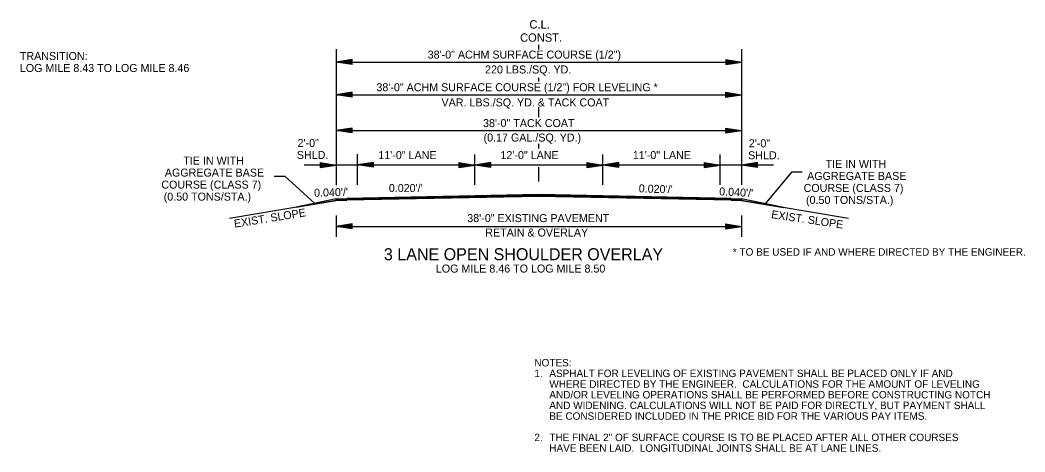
# Model space of a CAD drawing. Extents: x 544199 to 1930787, y -1968972 to 596640.
# Drawn here: x 551470 to 552412, y -1950453 to -1950048 of the extents above; entities that cross this region are included whole.
import ezdxf

# ---------------------------------------------------------------- set-up
doc = ezdxf.new("R2010")
doc.units = 0
for name, color, linetype in [('R_Border Notes', 7, 'Continuous'), ('R_Border Prem', 7, 'Continuous'), ('R_Draft', 7, 'Continuous')]:
    doc.layers.add(name, color=color, linetype=linetype)

msp = doc.modelspace()

# ---------------------------------------------------------------- linework, layer by layer
at = {"layer": 'R_Draft'}
for p, q in [((551766.7, -1950075.18), (551766.7, -1950202.6)), ((551956.74, -1950075.46), (551956.74, -1950071.04)), ((551766.7, -1950087.22), (552146.7, -1950087.22)), ((551781.78, -1950084.97), (551766.78, -1950087.22)), ((551781.78, -1950089.47), (551766.78, -1950087.22)), ((551781.78, -1950085.34), (551769.29, -1950087.22)), ((551781.78, -1950089.09), (551769.29, -1950087.22)), ((551781.78, -1950085.72), (551771.87, -1950087.22)), ((551781.78, -1950088.71), (551771.87, -1950087.22)), ((551781.78, -1950086.1), (551774.37, -1950087.22)), ((551781.78, -1950088.33), (551774.37, -1950087.22)), ((551781.78, -1950086.48), (551776.91, -1950087.22)), ((551781.78, -1950087.94), (551776.91, -1950087.22)), ((551781.78, -1950086.86), (551779.41, -1950087.22)), ((551781.78, -1950087.57), (551779.41, -1950087.22)), ((551781.78, -1950089.47), (551781.78, -1950084.97)), ((552131.78, -1950084.97), (552146.78, -1950087.22)), ((552131.78, -1950084.97), (552131.78, -1950089.47)), ((552131.78, -1950085.34), (552144.28, -1950087.22)), ((552131.78, -1950085.72), (552141.7, -1950087.22)), ((552131.78, -1950086.1), (552139.2, -1950087.22)), ((552131.78, -1950086.49), (552136.66, -1950087.22)), ((552131.78, -1950086.86), (552134.15, -1950087.22)), ((552131.78, -1950089.47), (552146.78, -1950087.22)), ((552131.78, -1950087.95), (552136.66, -1950087.22)), ((552131.78, -1950088.71), (552141.7, -1950087.22)), ((552131.78, -1950089.09), (552144.28, -1950087.22)), ((552131.78, -1950088.33), (552139.2, -1950087.22)), ((552131.78, -1950087.57), (552134.15, -1950087.22)), ((551956.74, -1950105.58), (551956.74, -1950101.91)), ((551766.7, -1950117.81), (552146.7, -1950117.81)), ((551781.74, -1950115.56), (551766.74, -1950117.81)), ((551781.74, -1950120.06), (551766.74, -1950117.81)), ((551781.74, -1950115.94), (551769.24, -1950117.81)), ((551781.74, -1950119.69), (551769.24, -1950117.81)), ((551781.74, -1950116.32), (551771.82, -1950117.81)), ((551781.74, -1950119.31), (551771.82, -1950117.81)), ((551781.74, -1950116.7), (551774.32, -1950117.81)), ((551781.74, -1950118.93), (551774.32, -1950117.81)), ((551781.74, -1950117.08), (551776.86, -1950117.81)), ((551781.74, -1950118.54), (551776.86, -1950117.81)), ((551781.74, -1950117.46), (551779.37, -1950117.81)), ((551781.74, -1950118.17), (551779.37, -1950117.81)), ((551781.74, -1950120.06), (551781.74, -1950115.56)), ((552131.74, -1950115.56), (552146.74, -1950117.81)), ((552131.74, -1950115.56), (552131.74, -1950120.06)), ((552131.74, -1950115.94), (552144.23, -1950117.81)), ((552131.74, -1950116.32), (552141.65, -1950117.81)), ((552131.74, -1950116.7), (552139.15, -1950117.81)), ((552131.74, -1950117.09), (552136.61, -1950117.81)), ((552131.74, -1950117.46), (552134.11, -1950117.81)), ((552131.74, -1950120.06), (552146.74, -1950117.81)), ((552131.74, -1950118.55), (552136.61, -1950117.81)), ((552131.74, -1950119.31), (552141.65, -1950117.81)), ((552131.74, -1950119.69), (552144.23, -1950117.81)), ((552131.74, -1950118.93), (552139.15, -1950117.81)), ((552131.74, -1950118.17), (552134.11, -1950117.81)), ((551956.74, -1950138.94), (551956.74, -1950129.64)), ((551781.74, -1950149.16), (551766.74, -1950151.41)), ((551781.74, -1950149.54), (551769.24, -1950151.41)), ((551781.74, -1950149.92), (551771.82, -1950151.41)), ((551781.74, -1950150.29), (551774.32, -1950151.41)), ((551781.74, -1950150.68), (551776.86, -1950151.41)), ((551781.74, -1950153.66), (551781.74, -1950149.16)), ((552131.74, -1950149.16), (552146.74, -1950151.41)), ((552131.74, -1950149.16), (552131.74, -1950153.66)), ((552131.74, -1950149.54), (552144.23, -1950151.41)), ((552131.74, -1950149.92), (552141.65, -1950151.41)), ((552131.74, -1950150.29), (552139.15, -1950151.41)), ((552131.74, -1950150.68), (552136.61, -1950151.41)), ((551766.7, -1950151.41), (552146.7, -1950151.41)), ((551781.74, -1950153.66), (551766.74, -1950151.41)), ((551781.74, -1950153.29), (551769.24, -1950151.41)), ((551781.74, -1950152.9), (551771.82, -1950151.41)), ((551781.74, -1950152.53), (551774.32, -1950151.41)), ((551781.74, -1950152.14), (551776.86, -1950151.41)), ((551781.74, -1950151.06), (551779.37, -1950151.41)), ((551781.74, -1950151.76), (551779.37, -1950151.41)), ((552131.74, -1950151.06), (552134.11, -1950151.41)), ((552131.74, -1950153.66), (552146.74, -1950151.41)), ((552131.74, -1950152.15), (552136.61, -1950151.41)), ((552131.74, -1950152.9), (552141.65, -1950151.41)), ((552131.74, -1950153.29), (552144.23, -1950151.41)), ((552131.74, -1950152.53), (552139.15, -1950151.41)), ((552131.74, -1950151.76), (552134.11, -1950151.41)), ((551956.74, -1950168.38), (551956.74, -1950164.01)), ((551786.74, -1950202.43), (551786.74, -1950173.71)), ((551896.74, -1950202.43), (551896.74, -1950173.88)), ((552016.74, -1950202.43), (552016.74, -1950173.88)), ((552126.74, -1950202.43), (552126.74, -1950173.88)), ((551766.74, -1950183.77), (551736.74, -1950183.77)), ((551751.74, -1950181.52), (551766.74, -1950183.77)), ((551751.74, -1950181.52), (551751.74, -1950186.02)), ((551751.74, -1950181.9), (551764.23, -1950183.77)), ((551751.74, -1950182.28), (551761.65, -1950183.77)), ((551751.74, -1950182.65), (551759.15, -1950183.77)), ((551751.74, -1950183.04), (551756.61, -1950183.77)), ((551751.74, -1950183.42), (551754.11, -1950183.77)), ((551751.74, -1950186.02), (551766.74, -1950183.77)), ((551751.74, -1950184.51), (551756.61, -1950183.77)), ((551751.74, -1950185.26), (551761.65, -1950183.77)), ((551751.74, -1950185.65), (551764.23, -1950183.77)), ((551751.74, -1950184.89), (551759.15, -1950183.77)), ((551751.74, -1950184.12), (551754.11, -1950183.77)), ((551786.74, -1950183.77), (551766.74, -1950183.77)), ((551801.74, -1950181.35), (551786.74, -1950183.6)), ((551801.74, -1950185.85), (551786.74, -1950183.6)), ((551896.74, -1950183.77), (551786.74, -1950183.77)), ((551801.74, -1950181.73), (551789.24, -1950183.6)), ((551801.74, -1950185.48), (551789.24, -1950183.6)), ((551801.74, -1950182.11), (551791.82, -1950183.6)), ((551801.74, -1950185.09), (551791.82, -1950183.6)), ((551801.74, -1950182.48), (551794.32, -1950183.6)), ((551801.74, -1950184.72), (551794.32, -1950183.6)), ((551801.74, -1950182.87), (551796.86, -1950183.6)), ((551801.74, -1950184.33), (551796.86, -1950183.6)), ((551801.74, -1950183.25), (551799.37, -1950183.6)), ((551801.74, -1950183.95), (551799.37, -1950183.6)), ((551801.74, -1950185.85), (551801.74, -1950181.35)), ((551881.74, -1950181.52), (551896.74, -1950183.77)), ((551881.74, -1950181.52), (551881.74, -1950186.02)), ((551881.74, -1950181.9), (551894.23, -1950183.77)), ((551881.74, -1950182.28), (551891.65, -1950183.77)), ((551881.74, -1950182.65), (551889.15, -1950183.77)), ((551881.74, -1950183.04), (551886.61, -1950183.77)), ((551881.74, -1950183.42), (551884.11, -1950183.77)), ((551881.74, -1950186.02), (551896.74, -1950183.77)), ((551881.74, -1950184.51), (551886.61, -1950183.77)), ((551881.74, -1950185.26), (551891.65, -1950183.77)), ((551881.74, -1950185.65), (551894.23, -1950183.77)), ((551881.74, -1950184.89), (551889.15, -1950183.77)), ((551881.74, -1950184.12), (551884.11, -1950183.77)), ((551911.74, -1950181.52), (551896.74, -1950183.77)), ((552016.74, -1950183.77), (551896.74, -1950183.77)), ((551911.74, -1950186.02), (551896.74, -1950183.77)), ((551911.74, -1950181.9), (551899.24, -1950183.77)), ((551911.74, -1950185.65), (551899.24, -1950183.77)), ((551911.74, -1950182.28), (551901.82, -1950183.77)), ((551911.74, -1950185.26), (551901.82, -1950183.77)), ((551911.74, -1950182.65), (551904.32, -1950183.77)), ((551911.74, -1950184.89), (551904.32, -1950183.77)), ((551911.74, -1950183.04), (551906.86, -1950183.77)), ((551911.74, -1950184.5), (551906.86, -1950183.77)), ((551911.74, -1950183.42), (551909.37, -1950183.77)), ((551911.74, -1950184.12), (551909.37, -1950183.77)), ((551911.74, -1950186.02), (551911.74, -1950181.52)), ((551956.74, -1950199.18), (551956.74, -1950185.89)), ((552001.74, -1950181.52), (552016.74, -1950183.77)), ((552001.74, -1950181.52), (552001.74, -1950186.02)), ((552001.74, -1950181.9), (552014.23, -1950183.77)), ((552001.74, -1950182.28), (552011.65, -1950183.77)), ((552001.74, -1950182.65), (552009.15, -1950183.77)), ((552001.74, -1950183.04), (552006.61, -1950183.77)), ((552001.74, -1950183.42), (552004.11, -1950183.77)), ((552001.74, -1950186.02), (552016.74, -1950183.77)), ((552001.74, -1950184.51), (552006.61, -1950183.77)), ((552001.74, -1950185.26), (552011.65, -1950183.77)), ((552001.74, -1950185.65), (552014.23, -1950183.77)), ((552001.74, -1950184.89), (552009.15, -1950183.77)), ((552001.74, -1950184.12), (552004.11, -1950183.77)), ((552031.74, -1950181.52), (552016.74, -1950183.77)), ((552126.74, -1950183.77), (552016.74, -1950183.77)), ((552031.74, -1950186.02), (552016.74, -1950183.77)), ((552031.74, -1950181.9), (552019.24, -1950183.77)), ((552031.74, -1950185.65), (552019.24, -1950183.77)), ((552031.74, -1950182.28), (552021.82, -1950183.77)), ((552031.74, -1950185.26), (552021.82, -1950183.77)), ((552031.74, -1950182.65), (552024.32, -1950183.77)), ((552031.74, -1950184.89), (552024.32, -1950183.77)), ((552031.74, -1950183.04), (552026.86, -1950183.77)), ((552031.74, -1950184.5), (552026.86, -1950183.77)), ((552031.74, -1950183.42), (552029.37, -1950183.77)), ((552031.74, -1950184.12), (552029.37, -1950183.77)), ((552031.74, -1950186.02), (552031.74, -1950181.52)), ((552111.74, -1950181.52), (552126.74, -1950183.77)), ((552111.74, -1950181.52), (552111.74, -1950186.02)), ((552111.74, -1950181.9), (552124.23, -1950183.77)), ((552111.74, -1950182.28), (552121.65, -1950183.77)), ((552111.74, -1950182.65), (552119.15, -1950183.77)), ((552111.74, -1950183.04), (552116.61, -1950183.77)), ((552111.74, -1950183.42), (552114.11, -1950183.77)), ((552111.74, -1950186.02), (552126.74, -1950183.77)), ((552111.74, -1950184.51), (552116.61, -1950183.77)), ((552111.74, -1950185.26), (552121.65, -1950183.77)), ((552111.74, -1950185.65), (552124.23, -1950183.77)), ((552111.74, -1950184.89), (552119.15, -1950183.77)), ((552111.74, -1950184.12), (552114.11, -1950183.77)), ((552146.74, -1950183.77), (552126.74, -1950183.77)), ((552161.74, -1950181.52), (552146.74, -1950183.77)), ((552176.74, -1950183.77), (552146.74, -1950183.77)), ((552161.74, -1950186.02), (552146.74, -1950183.77)), ((552161.74, -1950181.9), (552149.24, -1950183.77)), ((552161.74, -1950185.65), (552149.24, -1950183.77)), ((552161.74, -1950182.28), (552151.82, -1950183.77)), ((552161.74, -1950185.26), (552151.82, -1950183.77)), ((552161.74, -1950182.65), (552154.32, -1950183.77)), ((552161.74, -1950184.89), (552154.32, -1950183.77)), ((552161.74, -1950183.04), (552156.86, -1950183.77)), ((552161.74, -1950184.5), (552156.86, -1950183.77)), ((552161.74, -1950183.42), (552159.37, -1950183.77)), ((552161.74, -1950184.12), (552159.37, -1950183.77)), ((552161.74, -1950186.02), (552161.74, -1950181.52)), ((551766.7, -1950215.38), (551729.21, -1950223.32)), ((551766.7, -1950215.38), (551776.74, -1950214.98)), ((551766.7, -1950215.68), (551776.75, -1950215.28)), ((551766.7, -1950217.08), (551766.7, -1950215.38)), ((551766.7, -1950215.38), (551766.7, -1950217.08)), ((551766.7, -1950215.98), (551776.76, -1950215.58)), ((551766.7, -1950216.28), (551776.77, -1950215.88)), ((551766.7, -1950216.58), (551776.78, -1950216.18)), ((551766.7, -1950216.88), (551776.8, -1950216.48)), ((551766.7, -1950217.08), (551776.8, -1950216.68)), ((551956.74, -1950211.38), (551776.74, -1950214.98)), ((551956.74, -1950211.68), (551776.74, -1950215.28)), ((551956.75, -1950211.98), (551776.75, -1950215.58)), ((551956.75, -1950212.28), (551776.75, -1950215.88)), ((551956.76, -1950212.58), (551776.76, -1950216.18)), ((551956.77, -1950212.88), (551776.77, -1950216.48)), ((551956.77, -1950213.08), (551776.77, -1950216.68)), ((552136.89, -1950216.68), (551956.7, -1950213.08)), ((552136.9, -1950216.18), (551956.71, -1950212.58)), ((552136.89, -1950216.48), (551956.71, -1950212.88)), ((552136.91, -1950215.58), (551956.72, -1950211.98)), ((552136.91, -1950215.88), (551956.72, -1950212.28)), ((552136.92, -1950215.28), (551956.73, -1950211.68)), ((552136.92, -1950214.98), (551956.74, -1950211.38)), ((552136.86, -1950216.48), (552146.7, -1950216.87)), ((552136.86, -1950216.68), (552146.7, -1950217.07)), ((552136.88, -1950216.18), (552146.7, -1950216.57)), ((552136.89, -1950215.88), (552146.7, -1950216.27)), ((552136.9, -1950215.58), (552146.7, -1950215.97)), ((552136.91, -1950215.28), (552146.7, -1950215.67)), ((552136.92, -1950214.98), (552146.7, -1950215.37)), ((552146.7, -1950215.37), (552146.7, -1950217.07)), ((552185.94, -1950223.61), (552146.7, -1950215.37)), ((552146.7, -1950215.37), (552146.7, -1950217.07)), ((551766.7, -1950217.08), (551666.63, -1950233.76)), ((551729.21, -1950223.32), (551766.7, -1950217.08)), ((551766.7, -1950217.08), (551766.7, -1950217.08)), ((552246.77, -1950233.75), (552146.7, -1950217.07)), ((552146.7, -1950217.07), (552146.7, -1950217.07)), ((552146.7, -1950217.07), (552185.94, -1950223.61)), ((551766.7, -1950230.99), (551766.7, -1950250.99)), ((552146.7, -1950230.99), (552146.7, -1950250.99)), ((551781.7, -1950238.99), (551766.7, -1950241.24)), ((551766.7, -1950241.24), (552146.7, -1950241.24)), ((551781.7, -1950243.49), (551766.7, -1950241.24)), ((551781.7, -1950239.36), (551769.2, -1950241.24)), ((551781.7, -1950243.11), (551769.2, -1950241.24)), ((551781.7, -1950239.74), (551771.78, -1950241.24)), ((551781.7, -1950242.73), (551771.78, -1950241.24)), ((551781.7, -1950240.12), (551774.28, -1950241.24)), ((551781.7, -1950242.35), (551774.28, -1950241.24)), ((551781.7, -1950240.5), (551776.82, -1950241.24)), ((551781.7, -1950241.96), (551776.82, -1950241.24)), ((551781.7, -1950240.88), (551779.33, -1950241.24)), ((551781.7, -1950241.59), (551779.33, -1950241.24)), ((551781.7, -1950243.49), (551781.7, -1950238.99)), ((552131.7, -1950238.99), (552146.7, -1950241.24)), ((552131.7, -1950238.99), (552131.7, -1950243.49)), ((552131.7, -1950239.36), (552144.19, -1950241.24)), ((552131.7, -1950239.74), (552141.61, -1950241.24)), ((552131.7, -1950240.12), (552139.12, -1950241.24)), ((552131.7, -1950240.51), (552136.57, -1950241.24)), ((552131.7, -1950240.88), (552134.07, -1950241.24)), ((552131.7, -1950243.49), (552146.7, -1950241.24)), ((552131.7, -1950241.97), (552136.57, -1950241.24)), ((552131.7, -1950242.73), (552141.61, -1950241.24)), ((552131.7, -1950243.11), (552144.19, -1950241.24)), ((552131.7, -1950242.35), (552139.12, -1950241.24)), ((552131.7, -1950241.59), (552134.07, -1950241.24))]:
    msp.add_line(p, q, dxfattribs=at)
for points in [[(552146.7, -1950075.18), (552146.7, -1950202.43)], [(551708.46, -1950194.06), (551718.46, -1950194.06), (551746.56, -1950219.71)], [(552203.5, -1950190.57), (552193.5, -1950190.57), (552168.86, -1950220.12)]]:
    msp.add_lwpolyline(points, dxfattribs=at)

# ---------------------------------------------------------------- texts
at = {"layer": 'R_Border Notes'}
for s, p in [('NOTES: ', (551952.48, -1950372.47)), ('1.', (551952.48, -1950382.47)), ('ASPHALT FOR LEVELING OF EXISTING PAVEMENT SHALL BE PLACED ONLY IF AND', (551966.48, -1950382.47)), ('WHERE DIRECTED BY THE ENGINEER.  CALCULATIONS FOR THE AMOUNT OF LEVELING', (551966.48, -1950392.47)), ('AND/OR LEVELING OPERATIONS SHALL BE PERFORMED BEFORE CONSTRUCTING NOTCH', (551966.48, -1950402.47)), ('AND WIDENING. CALCULATIONS WILL NOT BE PAID FOR DIRECTLY, BUT PAYMENT SHALL', (551966.48, -1950412.47)), ('BE CONSIDERED INCLUDED IN THE PRICE BID FOR THE VARIOUS PAY ITEMS.', (551966.48, -1950422.47)), ('2.', (551952.48, -1950442.47)), ('THE FINAL 2" OF SURFACE COURSE IS TO BE PLACED AFTER ALL OTHER COURSES', (551966.48, -1950442.47)), ('HAVE BEEN LAID.  LONGITUDINAL JOINTS SHALL BE AT LANE LINES.', (551966.48, -1950452.47))]:
    msp.add_text(s, height=7, dxfattribs=at).set_placement(p)
at = {"layer": 'R_Border Prem'}
msp.add_text('* TO BE USED IF AND WHERE DIRECTED BY THE ENGINEER.', height=7, dxfattribs=at).set_placement((552138.5, -1950268.69))
at = {"layer": 'R_Draft'}
for s, height, p in [('C.L.', 7.8, (551947.84, -1950055.84)), ('CONST.', 7.8, (551939.06, -1950068.21)), ('TRANSITION:', 7.5, (551470.18, -1950085.32)), ('38\'-0" ACHM SURFACE COURSE (1/2")', 7.5, (551852.46, -1950084)), ('LOG MILE 8.43 TO LOG MILE 8.46', 7.5, (551470.18, -1950096.57)), ('220 LBS./SQ. YD. ', 7.5, (551906.26, -1950097.94)), ('38\'-0" ACHM SURFACE COURSE (1/2") FOR LEVELING *', 7.5, (551804.4, -1950114.59)), ('VAR. LBS./SQ. YD. & TACK COAT', 7.5, (551865.43, -1950128.81)), ('38\'-0" TACK COAT', 7.5, (551904.35, -1950148.19)), ('2\'-0"', 7.5, (551730.49, -1950166.8)), ('(0.17 GAL./SQ. YD.)', 7.5, (551904.85, -1950161.74)), ('2\'-0"', 7.5, (552153.49, -1950167.09)), ('TIE IN WITH ', 7.5, (551623.38, -1950183.34)), ('SHLD.', 7.5, (551729.81, -1950178.05)), ('11\'-0" LANE', 7.5, (551806.2, -1950178.17)), ('12\'-0" LANE', 7.5, (551920.67, -1950178.17)), ('11\'-0" LANE', 7.5, (552044.74, -1950178.17)), ('SHLD.', 7.5, (552152.81, -1950178.34)), ('TIE IN WITH ', 7.5, (552225.44, -1950186.46)), ('AGGREGATE BASE', 7.5, (551606.08, -1950194.59)), ('COURSE (CLASS 7)', 7.5, (551602.77, -1950205.84)), ('AGGREGATE BASE', 7.5, (552208.14, -1950197.71)), ("0.020'/'", 7.5, (551816.03, -1950209.06)), ('COURSE (CLASS 7)', 7.5, (552204.83, -1950208.96)), ('(0.50 TONS/STA.)', 7.5, (551605.02, -1950217.09)), ('(0.50 TONS/STA.)', 7.5, (552207.08, -1950220.21)), ('38\'-0" EXISTING PAVEMENT', 7.5, (551889.56, -1950237.22)), ('RETAIN & OVERLAY', 7.5, (551906.43, -1950250.73)), ('3 LANE OPEN SHOULDER OVERLAY', 11.25, (551811.42, -1950272.94)), ('LOG MILE 8.46 TO LOG MILE 8.50', 7.5, (551860.11, -1950284.52))]:
    msp.add_text(s, height=height, dxfattribs=at).set_placement(p)
for s, rotation, p in [("0.040'/'", 1.70227, (551746.07, -1950213.54)), ("0.020'/'", 358.06067, (552050.2, -1950209.3)), ("0.040'/'", 356.93347, (552125.57, -1950212.08)), ('EXIST. SLOPE', 9.15344, (551671.54, -1950242.5)), ('EXIST. SLOPE', 351.57554, (552174.13, -1950233.42))]:
    msp.add_text(s, height=7.5, rotation=rotation, dxfattribs=at).set_placement(p)

doc.saveas('drawing.dxf')
